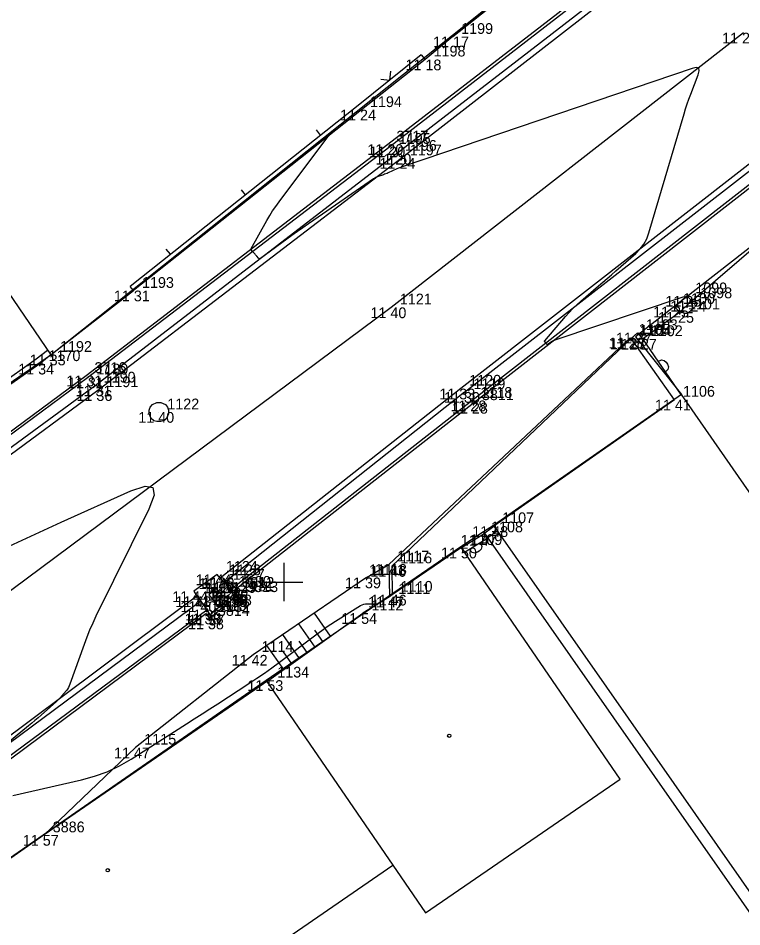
# Model space of a CAD drawing. Extents: x -703403 to -701924, y -1022520 to -1021856.
# Drawn here: x -703131.93 to -703113.05, y -1022084 to -1022060.28 of the extents above; entities that cross this region are included whole.
import ezdxf

# ---------------------------------------------------------------- set-up
doc = ezdxf.new("R2010")
doc.units = 0
for name, color, linetype in [('Ex_Minor Contours', 7, 'Continuous'), ('Z_body', 7, 'Continuous'), ('Z_body_cisla', 7, 'Continuous'), ('Z_body_vysky_redukovane', 7, 'Continuous'), ('Z_budova', 7, 'Continuous'), ('Z_chodnik', 7, 'Continuous'), ('Z_hektometricka_sit', 7, 'Continuous'), ('Z_hrany_paty', 7, 'Continuous'), ('Z_katastr_hranice', 7, 'Continuous'), ('Z_katastr_vnitrni_kresba', 7, 'Continuous'), ('Z_katastr_znacky_budov', 7, 'Continuous'), ('Z_komunikace', 7, 'Continuous'), ('Z_komunikace_osa', 7, 'Continuous'), ('Z_kulna', 7, 'Continuous'), ('Z_obruba', 7, 'Continuous'), ('Z_ploty', 7, 'Continuous'), ('Z_ploty_znacky', 7, 'Continuous'), ('Z_rozhranni', 7, 'Continuous'), ('Z_site_kanalizace_znaky', 7, 'Continuous'), ('Z_technicke_srafy', 7, 'Continuous'), ('Z_vstupy', 7, 'Continuous'), ('Z_zlabek', 7, 'Continuous')]:
    doc.layers.add(name, color=color, linetype=linetype)

# ---------------------------------------------------------------- blocks, each defined once
blk = doc.blocks.new('POINT_DISPLAY')
blk.add_line((0, 0), (0, 0))
blk = doc.blocks.new('Z620')
for p, q in [((-0.17, 0.2), (-0.05, 0.25)), ((-0.05, 0.25), (0.05, 0.25)), ((0.05, 0.25), (0.17, 0.2)), ((-0.25, 0.05), (-0.23, 0.13)), ((-0.25, -0.05), (-0.25, 0.05)), ((-0.23, 0.13), (-0.17, 0.2)), ((0.17, 0.2), (0.23, 0.13)), ((0.23, 0.13), (0.25, 0.05)), ((0.25, 0.05), (0.25, -0.05)), ((-0.2, -0.17), (-0.25, -0.05)), ((-0.13, -0.23), (-0.2, -0.17)), ((-0.05, -0.25), (-0.13, -0.23)), ((0.13, -0.23), (0.05, -0.25)), ((0.2, -0.17), (0.13, -0.23)), ((0.25, -0.05), (0.2, -0.17)), ((0.05, -0.25), (-0.05, -0.25))]:
    blk.add_line(p, q)
blk = doc.blocks.new('Z46260')
for p, q in [((0.13, 0.13), (-0.13, 0.13)), ((-0.13, 0.13), (-0.13, -0.13)), ((0.13, 0), (-0.13, 0)), ((0.13, -0.13), (0.13, 0.13)), ((-0.13, -0.13), (0.13, -0.13))]:
    blk.add_line(p, q)
blk = doc.blocks.new('Z210')
blk.add_line((0, 0), (0, 0.17))
blk = doc.blocks.new('Z212')
for p, q in [((-0.17, 0.17), (0, 0)), ((0, 0), (0.17, 0.17))]:
    blk.add_line(p, q)
blk = doc.blocks.new('Z216')
for p, q in [((-0.17, 0), (-0.15, 0.1)), ((-0.15, 0.1), (-0.1, 0.15)), ((-0.1, 0.15), (-0.03, 0.17)), ((-0.03, 0.17), (0.03, 0.17)), ((0.03, 0.17), (0.1, 0.15)), ((0.1, 0.15), (0.15, 0.1)), ((0.15, 0.1), (0.17, 0))]:
    blk.add_line(p, q)

msp = doc.modelspace()

# ---------------------------------------------------------------- linework, layer by layer
at = {"layer": 'Ex_Minor Contours'}
for points in [[(-703114.67, -1022067.95), (-703114.768, -1022067.845), (-703114.779, -1022067.828), (-703114.783, -1022067.811), (-703114.778, -1022067.794), (-703114.764, -1022067.779), (-703114.56, -1022067.6), (-703114.531, -1022067.571), (-703114.525, -1022067.556), (-703114.542, -1022067.553), (-703114.581, -1022067.564), (-703117.923, -1022068.683), (-703117.945, -1022068.691), (-703117.967, -1022068.7), (-703117.988, -1022068.712), (-703118.008, -1022068.724), (-703118.116, -1022068.795), (-703118.122, -1022068.798), (-703118.127, -1022068.798), (-703118.132, -1022068.796), (-703118.136, -1022068.791), (-703118.151, -1022068.768), (-703118.155, -1022068.762), (-703118.16, -1022068.756), (-703118.164, -1022068.75), (-703118.169, -1022068.745), (-703118.188, -1022068.722), (-703118.192, -1022068.716), (-703118.193, -1022068.711), (-703118.192, -1022068.705), (-703118.188, -1022068.699), (-703117.645, -1022068.065), (-703117.551, -1022067.959), (-703117.454, -1022067.857), (-703117.352, -1022067.759), (-703117.246, -1022067.665), (-703116.785, -1022067.267), (-703116.672, -1022067.17), (-703116.56, -1022067.073), (-703116.447, -1022066.975), (-703116.335, -1022066.877), (-703115.813, -1022066.419), (-703115.698, -1022066.304), (-703115.603, -1022066.176), (-703115.527, -1022066.036), (-703115.47, -1022065.883), (-703114.553, -1022062.779), (-703114.513, -1022062.649), (-703114.471, -1022062.52), (-703114.425, -1022062.392), (-703114.378, -1022062.264), (-703114.181, -1022061.757), (-703114.154, -1022061.652), (-703114.171, -1022061.589), (-703114.233, -1022061.569), (-703114.34, -1022061.591), (-703121.858, -1022064.14), (-703121.907, -1022064.158), (-703121.955, -1022064.176), (-703122.003, -1022064.196), (-703122.051, -1022064.216), (-703122.271, -1022064.316), (-703122.303, -1022064.33), (-703122.336, -1022064.343), (-703122.368, -1022064.355), (-703122.401, -1022064.367), (-703122.533, -1022064.412), (-703122.566, -1022064.425), (-703122.597, -1022064.439), (-703122.627, -1022064.456), (-703122.657, -1022064.475), (-703124.213, -1022065.549), (-703124.357, -1022065.649), (-703124.5, -1022065.75), (-703124.643, -1022065.851), (-703124.785, -1022065.954), (-703125.611, -1022066.55), (-703125.624, -1022066.557), (-703125.637, -1022066.559), (-703125.649, -1022066.554), (-703125.66, -1022066.544), (-703125.704, -1022066.492), (-703125.715, -1022066.479), (-703125.726, -1022066.467), (-703125.737, -1022066.455), (-703125.748, -1022066.443), (-703125.809, -1022066.379), (-703125.816, -1022066.371), (-703125.823, -1022066.363), (-703125.844, -1022066.338), (-703125.857, -1022066.321), (-703125.859, -1022066.318), (-703125.86, -1022066.315), (-703125.86, -1022066.312), (-703125.858, -1022066.309), (-703125.439, -1022065.559), (-703125.367, -1022065.434), (-703125.29, -1022065.312), (-703125.209, -1022065.192), (-703125.124, -1022065.076), (-703123.82, -1022063.344)], [(-703132.165, -1022074.061), (-703131.713, -1022073.849), (-703131.261, -1022073.641), (-703130.807, -1022073.435), (-703128.989, -1022072.616), (-703128.619, -1022072.492), (-703128.418, -1022072.532), (-703128.385, -1022072.734), (-703128.522, -1022073.1), (-703129.901, -1022075.89), (-703129.987, -1022076.071), (-703130.068, -1022076.253), (-703130.142, -1022076.438), (-703130.212, -1022076.625), (-703130.579, -1022077.665), (-703130.597, -1022077.709), (-703130.619, -1022077.751), (-703130.644, -1022077.791), (-703130.673, -1022077.829), (-703130.797, -1022077.975), (-703130.828, -1022078.011), (-703130.861, -1022078.046), (-703130.895, -1022078.08), (-703130.93, -1022078.113), (-703131.335, -1022078.475), (-703131.414, -1022078.545), (-703131.495, -1022078.615), (-703131.576, -1022078.684), (-703131.658, -1022078.751), (-703132.569, -1022079.495)], [(-703132.072, -1022080.571), (-703130.282, -1022080.163), (-703129.939, -1022080.069), (-703129.608, -1022079.948), (-703129.288, -1022079.798), (-703128.981, -1022079.62), (-703127.54, -1022078.701), (-703127.335, -1022078.57), (-703127.131, -1022078.439), (-703126.927, -1022078.307), (-703126.723, -1022078.175), (-703125.909, -1022077.645), (-703125.706, -1022077.511), (-703125.506, -1022077.373), (-703125.309, -1022077.233), (-703125.113, -1022077.089), (-703124.124, -1022076.347), (-703124.008, -1022076.261), (-703123.89, -1022076.178), (-703123.77, -1022076.098), (-703123.648, -1022076.021), (-703122.993, -1022075.611), (-703122.952, -1022075.59), (-703122.91, -1022075.574), (-703122.866, -1022075.565), (-703122.82, -1022075.563), (-703122.54, -1022075.564)]]:
    msp.add_lwpolyline(points, dxfattribs=at)
at = {"layer": 'Z_budova'}
for p, q in [((-703114.8, -1022070.24), (-703119.52, -1022073.54)), ((-703119.52, -1022073.54), (-703119.43, -1022073.66)), ((-703120.36, -1022074.1), (-703122.17, -1022075.33)), ((-703120.36, -1022074.1), (-703120.28, -1022074.22)), ((-703122.17, -1022075.33), (-703122.24, -1022075.38)), ((-703122.24, -1022075.38), (-703122.94, -1022075.81)), ((-703125.39, -1022077.56), (-703131.25, -1022081.6)), ((-703131.25, -1022081.6), (-703137.1, -1022085.65))]:
    msp.add_line(p, q, dxfattribs=at)
at = {"layer": 'Z_chodnik'}
for p, q in [((-703115.96, -1022068.62), (-703122.26, -1022074.54)), ((-703115.96, -1022068.62), (-703115.93, -1022068.64)), ((-703122.26, -1022074.54), (-703122.24, -1022075.38))]:
    msp.add_line(p, q, dxfattribs=at)
at = {"layer": 'Z_hektometricka_sit'}
for p, q in [((-703125, -1022074.5), (-703125, -1022075.5)), ((-703125.5, -1022075), (-703124.5, -1022075))]:
    msp.add_line(p, q, dxfattribs=at)
at = {"layer": 'Z_hrany_paty'}
for p, q in [((-703122.84, -1022074.88), (-703122.26, -1022074.54)), ((-703122.84, -1022074.88), (-703125.8, -1022076.9)), ((-703125.8, -1022076.9), (-703128.87, -1022079.32)), ((-703128.87, -1022079.32), (-703131.25, -1022081.6))]:
    msp.add_line(p, q, dxfattribs=at)
at = {"layer": 'Z_katastr_hranice'}
for p, q in [((-703131.08, -1022069.07), (-703117.6, -1022058.33)), ((-703136.98, -1022060.42), (-703131.08, -1022069.07)), ((-703109.36, -1022063.55), (-703115.82, -1022068.6)), ((-703115.82, -1022068.6), (-703114.62, -1022070.1)), ((-703142.37, -1022076.77), (-703131.08, -1022069.07)), ((-703114.62, -1022070.1), (-703119.53, -1022073.52)), ((-703119.79, -1022073.69), (-703120.38, -1022074.08)), ((-703119.53, -1022073.52), (-703119.79, -1022073.69)), ((-703119.79, -1022073.69), (-703107.31, -1022091.54)), ((-703120.38, -1022074.08), (-703125.46, -1022077.57)), ((-703125.46, -1022077.57), (-703137.14, -1022085.67))]:
    msp.add_line(p, q, dxfattribs=at)
at = {"layer": 'Z_katastr_vnitrni_kresba'}
for p, q in [((-703104.23, -1022085.1), (-703114.62, -1022070.1)), ((-703119.53, -1022073.52), (-703107.56, -1022090.65)), ((-703116.22, -1022080.14), (-703120.38, -1022074.08)), ((-703125.46, -1022077.57), (-703122.15, -1022082.39)), ((-703121.3, -1022083.63), (-703116.22, -1022080.14)), ((-703133.94, -1022090.47), (-703122.15, -1022082.39)), ((-703122.15, -1022082.39), (-703121.3, -1022083.63))]:
    msp.add_line(p, q, dxfattribs=at)
at = {"layer": 'Z_katastr_znacky_budov'}
for centre in [(-703120.682, -1022079.01), (-703129.592, -1022082.52)]:
    msp.add_circle(centre, 0.0437, dxfattribs=at)
at = {"layer": 'Z_komunikace'}
for p, q in [((-703121.94, -1022063.93), (-703113.09, -1022057.07)), ((-703111.35, -1022062.92), (-703120.38, -1022069.95)), ((-703129.85, -1022069.99), (-703121.94, -1022063.93)), ((-703136.98, -1022075.23), (-703129.85, -1022069.99)), ((-703120.38, -1022069.95), (-703126.66, -1022074.9)), ((-703126.74, -1022074.8), (-703127.35, -1022075.24)), ((-703126.66, -1022074.9), (-703126.74, -1022074.8)), ((-703127.35, -1022075.24), (-703127.27, -1022075.37)), ((-703127.27, -1022075.37), (-703134.96, -1022081.11))]:
    msp.add_line(p, q, dxfattribs=at)
at = {"layer": 'Z_komunikace_osa'}
for p, q in [((-703113, -1022060.66), (-703122.2, -1022067.83)), ((-703122.2, -1022067.83), (-703136.9, -1022078.77))]:
    msp.add_line(p, q, dxfattribs=at)
at = {"layer": 'Z_kulna'}
for p, q in [((-703128.92, -1022067.39), (-703129.01, -1022067.28)), ((-703131.07, -1022069.06), (-703128.92, -1022067.39)), ((-703131.07, -1022069.06), (-703131.17, -1022068.95))]:
    msp.add_line(p, q, dxfattribs=at)
at = {"layer": 'Z_obruba'}
for p, q in [((-703122.28, -1022063.57), (-703113.41, -1022056.72)), ((-703122.07, -1022063.82), (-703113.18, -1022056.96)), ((-703120.28, -1022070.04), (-703111.26, -1022063.03)), ((-703120.05, -1022070.32), (-703111.03, -1022063.29)), ((-703130.16, -1022069.61), (-703122.28, -1022063.57)), ((-703129.92, -1022069.87), (-703122.07, -1022063.82)), ((-703115.93, -1022068.64), (-703122.18, -1022074.58)), ((-703137.22, -1022074.82), (-703130.16, -1022069.61)), ((-703137.09, -1022075.11), (-703129.92, -1022069.87)), ((-703120.28, -1022070.04), (-703126.55, -1022075.01)), ((-703126.3, -1022075.22), (-703120.05, -1022070.32)), ((-703122.18, -1022074.58), (-703122.17, -1022075.33)), ((-703126.94, -1022075.95), (-703126.21, -1022075.33)), ((-703126.21, -1022075.33), (-703126.3, -1022075.22)), ((-703127.16, -1022075.5), (-703134.9, -1022081.23)), ((-703134.71, -1022081.52), (-703127.03, -1022075.82)), ((-703127.03, -1022075.82), (-703126.94, -1022075.95))]:
    msp.add_line(p, q, dxfattribs=at)
at = {"layer": 'Z_ploty'}
for p, q in [((-703121.41, -1022061.24), (-703123.06, -1022062.56)), ((-703121.31, -1022061.36), (-703122.97, -1022062.67)), ((-703121.41, -1022061.24), (-703121.31, -1022061.36)), ((-703123.06, -1022062.56), (-703129.01, -1022067.28)), ((-703122.97, -1022062.67), (-703128.92, -1022067.39)), ((-703114.8, -1022067.81), (-703114.48, -1022067.53)), ((-703114.48, -1022067.53), (-703114.35, -1022067.66)), ((-703114.67, -1022067.95), (-703114.35, -1022067.66)), ((-703114.67, -1022067.95), (-703114.8, -1022067.81)), ((-703115.93, -1022068.64), (-703115.77, -1022068.49)), ((-703114.8, -1022070.24), (-703115.93, -1022068.64)), ((-703115.77, -1022068.49), (-703115.64, -1022068.65)), ((-703115.64, -1022068.65), (-703114.63, -1022070.12)), ((-703131.17, -1022068.95), (-703131.46, -1022069.18)), ((-703131.46, -1022069.18), (-703142.95, -1022077.26)), ((-703131.07, -1022069.06), (-703131.37, -1022069.3)), ((-703131.37, -1022069.3), (-703142.86, -1022077.38)), ((-703119.82, -1022073.77), (-703119.52, -1022073.54)), ((-703119.74, -1022073.89), (-703119.43, -1022073.66)), ((-703120.36, -1022074.1), (-703119.82, -1022073.77)), ((-703120.28, -1022074.22), (-703119.74, -1022073.89))]:
    msp.add_line(p, q, dxfattribs=at)
at = {"layer": 'Z_rozhranni'}
for p, q in [((-703126.66, -1022074.9), (-703126.55, -1022075.01)), ((-703126.55, -1022075.01), (-703126.4, -1022075.2)), ((-703127.27, -1022075.37), (-703127.16, -1022075.5)), ((-703127.16, -1022075.5), (-703127.01, -1022075.72))]:
    msp.add_line(p, q, dxfattribs=at)
at = {"layer": 'Z_technicke_srafy'}
for p, q in [((-703123.78, -1022076.41), (-703124.2, -1022075.81)), ((-703124.18, -1022076.7), (-703124.61, -1022076.09)), ((-703123.98, -1022076.55), (-703124.19, -1022076.25)), ((-703124.59, -1022076.99), (-703125.02, -1022076.37)), ((-703124.39, -1022076.84), (-703124.6, -1022076.54)), ((-703125, -1022077.28), (-703125.44, -1022076.65)), ((-703124.79, -1022077.13), (-703125.01, -1022076.82))]:
    msp.add_line(p, q, dxfattribs=at)
at = {"layer": 'Z_vstupy'}
for p, q in [((-703120.59, -1022060.76), (-703117.7, -1022058.46)), ((-703120.59, -1022060.76), (-703121.31, -1022061.36)), ((-703114.35, -1022067.66), (-703111.76, -1022065.43)), ((-703115.64, -1022068.65), (-703114.67, -1022067.95)), ((-703125.39, -1022077.56), (-703122.94, -1022075.81))]:
    msp.add_line(p, q, dxfattribs=at)
at = {"layer": 'Z_zlabek'}
for p, q in [((-703122.23, -1022063.63), (-703113.37, -1022056.78)), ((-703120.09, -1022070.26), (-703111.08, -1022063.24)), ((-703130.12, -1022069.66), (-703122.23, -1022063.63)), ((-703137.18, -1022074.88), (-703130.12, -1022069.66)), ((-703126.4, -1022075.2), (-703120.09, -1022070.26)), ((-703126.93, -1022075.85), (-703126.31, -1022075.32)), ((-703126.31, -1022075.32), (-703126.4, -1022075.2)), ((-703134.75, -1022081.46), (-703127.01, -1022075.72)), ((-703127.01, -1022075.72), (-703126.93, -1022075.85))]:
    msp.add_line(p, q, dxfattribs=at)

# ---------------------------------------------------------------- block references
at = {"layer": 'Z_body'}
for p in [(-703120.59, -1022060.76), (-703121.31, -1022061.36), (-703122.97, -1022062.67), (-703122.28, -1022063.57), (-703122.23, -1022063.63), (-703122.07, -1022063.82), (-703121.94, -1022063.93), (-703128.92, -1022067.39), (-703114.48, -1022067.53), (-703114.35, -1022067.66), (-703122.2, -1022067.83), (-703114.8, -1022067.81), (-703114.67, -1022067.95), (-703115.96, -1022068.62), (-703115.93, -1022068.64), (-703115.77, -1022068.49), (-703115.64, -1022068.65), (-703131.07, -1022069.06), (-703131.37, -1022069.3), (-703130.16, -1022069.61), (-703130.12, -1022069.66), (-703129.92, -1022069.87), (-703129.85, -1022069.99), (-703120.38, -1022069.95), (-703120.28, -1022070.04), (-703120.09, -1022070.26), (-703120.05, -1022070.32), (-703114.8, -1022070.24), (-703128.26, -1022070.56), (-703119.52, -1022073.54), (-703119.82, -1022073.77), (-703120.36, -1022074.1), (-703122.26, -1022074.54), (-703122.18, -1022074.58), (-703126.74, -1022074.8), (-703122.84, -1022074.88), (-703126.66, -1022074.9), (-703126.55, -1022075.01), (-703127.35, -1022075.24), (-703126.77, -1022075.35), (-703126.4, -1022075.2), (-703126.31, -1022075.32), (-703126.3, -1022075.22), (-703126.21, -1022075.33), (-703122.17, -1022075.33), (-703127.27, -1022075.37), (-703127.16, -1022075.5), (-703122.24, -1022075.38), (-703127.03, -1022075.82), (-703127.01, -1022075.72), (-703122.94, -1022075.81), (-703126.94, -1022075.95), (-703126.93, -1022075.85), (-703125.8, -1022076.9), (-703125.39, -1022077.56), (-703128.87, -1022079.32), (-703131.25, -1022081.6)]:
    msp.add_blockref('POINT_DISPLAY', p, dxfattribs=at)
at = {"layer": 'Z_ploty_znacky'}
for name, p, rotation in [('Z212', (-703122.23, -1022061.9), 38.6), ('Z210', (-703124.04, -1022063.33), 38.4), ('Z210', (-703126, -1022064.89), 38.4), ('Z210', (-703127.96, -1022066.44), 38.4), ('Z216', (-703114.51, -1022067.81), -137.80000000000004), ('Z216', (-703115.14, -1022069.38), -55.50000000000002), ('Z216', (-703120.01, -1022074.06), -148.60000000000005)]:
    msp.add_blockref(name, p, dxfattribs=dict(at, rotation=rotation))
at = {"layer": 'Z_site_kanalizace_znaky'}
msp.add_blockref('Z620', (-703128.26, -1022070.56), dxfattribs=at)
at = {"layer": 'Z_site_kanalizace_znaky', "rotation": 39.6}
msp.add_blockref('Z46260', (-703126.77, -1022075.35), dxfattribs=at)

# ---------------------------------------------------------------- texts
at = {"layer": 'Z_body_cisla'}
for s, p in [('1199', (-703120.37, -1022060.69)), ('1198', (-703121.09, -1022061.28)), ('1194', (-703122.75, -1022062.6)), ('3717', (-703122.06, -1022063.5)), ('1195', (-703122, -1022063.56)), ('1196', (-703121.84, -1022063.74)), ('1197', (-703121.71, -1022063.86)), ('1193', (-703128.7, -1022067.32)), ('1099', (-703114.26, -1022067.46)), ('1121', (-703121.97, -1022067.75)), ('1100', (-703114.58, -1022067.74)), ('1098', (-703114.13, -1022067.59)), ('1101', (-703114.45, -1022067.88)), ('1103', (-703115.55, -1022068.42)), ('1105', (-703115.74, -1022068.54)), ('1104', (-703115.71, -1022068.57)), ('1102', (-703115.42, -1022068.58)), ('1192', (-703130.84, -1022068.99)), ('1170', (-703131.14, -1022069.23)), ('3716', (-703129.94, -1022069.54)), ('1189', (-703129.89, -1022069.58)), ('1190', (-703129.7, -1022069.79)), ('1191', (-703129.63, -1022069.91)), ('1120', (-703120.16, -1022069.87)), ('1119', (-703120.05, -1022069.96)), ('1106', (-703114.58, -1022070.16)), ('1118', (-703119.87, -1022070.19)), ('3811', (-703119.83, -1022070.25)), ('1122', (-703128.04, -1022070.49)), ('1107', (-703119.3, -1022073.46)), ('1108', (-703119.59, -1022073.7)), ('1109', (-703120.13, -1022074.03)), ('1117', (-703122.04, -1022074.46)), ('1116', (-703121.96, -1022074.51)), ('1124', (-703126.51, -1022074.73)), ('1123', (-703126.43, -1022074.82)), ('1113', (-703122.62, -1022074.81)), ('1125', (-703127.13, -1022075.16)), ('1127', (-703126.33, -1022074.94)), ('1130', (-703126.17, -1022075.12)), ('3812', (-703126.08, -1022075.15)), ('1126', (-703127.05, -1022075.29)), ('1129', (-703126.55, -1022075.28)), ('1131', (-703126.09, -1022075.24)), ('3813', (-703125.98, -1022075.26)), ('1111', (-703122.01, -1022075.31)), ('1110', (-703121.95, -1022075.25)), ('1128', (-703126.94, -1022075.43)), ('3815', (-703126.81, -1022075.75)), ('1133', (-703126.79, -1022075.65)), ('3814', (-703126.72, -1022075.88)), ('1132', (-703126.71, -1022075.78)), ('1112', (-703122.71, -1022075.74)), ('1114', (-703125.58, -1022076.82)), ('1134', (-703125.17, -1022077.49)), ('1115', (-703128.64, -1022079.24)), ('3886', (-703131.03, -1022081.53))]:
    msp.add_text(s, height=0.28, dxfattribs=at).set_placement(p)
at = {"layer": 'Z_body_vysky_redukovane'}
for s, p in [('11 17', (-703121.103, -1022061.04)), ('11 23', (-703113.56, -1022060.94)), ('11 18', (-703121.823, -1022061.64)), ('11 24', (-703123.53, -1022062.95)), ('11 20', (-703122.817, -1022063.85)), ('11 20', (-703122.767, -1022063.91)), ('11 20', (-703122.607, -1022064.1)), ('11 24', (-703122.5, -1022064.21)), ('11 31', (-703129.433, -1022067.67)), ('11 25', (-703115.04, -1022067.81)), ('11 24', (-703114.91, -1022067.94)), ('11 40', (-703122.737, -1022068.11)), ('11 25', (-703115.36, -1022068.09)), ('11 25', (-703115.23, -1022068.23)), ('11 28', (-703116.52, -1022068.9)), ('11 27', (-703116.49, -1022068.92)), ('11 27', (-703116.33, -1022068.77)), ('11 27', (-703116.2, -1022068.93)), ('11 33', (-703131.63, -1022069.34)), ('11 34', (-703131.93, -1022069.58)), ('11 31', (-703130.673, -1022069.89)), ('11 31', (-703130.633, -1022069.94)), ('11 31', (-703130.433, -1022070.15)), ('11 36', (-703130.41, -1022070.27)), ('11 33', (-703120.94, -1022070.23)), ('11 30', (-703120.817, -1022070.32)), ('11 28', (-703120.65, -1022070.54)), ('11 28', (-703120.61, -1022070.6)), ('11 41', (-703115.313, -1022070.52)), ('11 40', (-703128.797, -1022070.84)), ('11 48', (-703120.08, -1022073.82)), ('11 47', (-703120.38, -1022074.05)), ('11 50', (-703120.897, -1022074.38)), ('11 41', (-703122.773, -1022074.82)), ('11 46', (-703122.74, -1022074.86)), ('11 44', (-703127.3, -1022075.08)), ('11 39', (-703123.4, -1022075.16)), ('11 43', (-703127.22, -1022075.18)), ('11 38', (-703127.11, -1022075.29)), ('11 44', (-703127.91, -1022075.52)), ('11 37', (-703127.33, -1022075.63)), ('11 37', (-703126.96, -1022075.48)), ('11 38', (-703126.87, -1022075.6)), ('11 38', (-703126.86, -1022075.5)), ('11 38', (-703126.77, -1022075.61)), ('11 46', (-703122.73, -1022075.61)), ('11 43', (-703127.83, -1022075.65)), ('11 40', (-703127.697, -1022075.78)), ('11 47', (-703122.8, -1022075.66)), ('11 38', (-703127.59, -1022076.1)), ('11 36', (-703127.57, -1022076)), ('11 54', (-703123.5, -1022076.09)), ('11 38', (-703127.5, -1022076.23)), ('11 37', (-703127.49, -1022076.13)), ('11 42', (-703126.36, -1022077.18)), ('11 53', (-703125.95, -1022077.84)), ('11 47', (-703129.43, -1022079.6)), ('11 57', (-703131.81, -1022081.88))]:
    msp.add_text(s, height=0.28, dxfattribs=at).set_placement(p)

doc.saveas('drawing.dxf')
